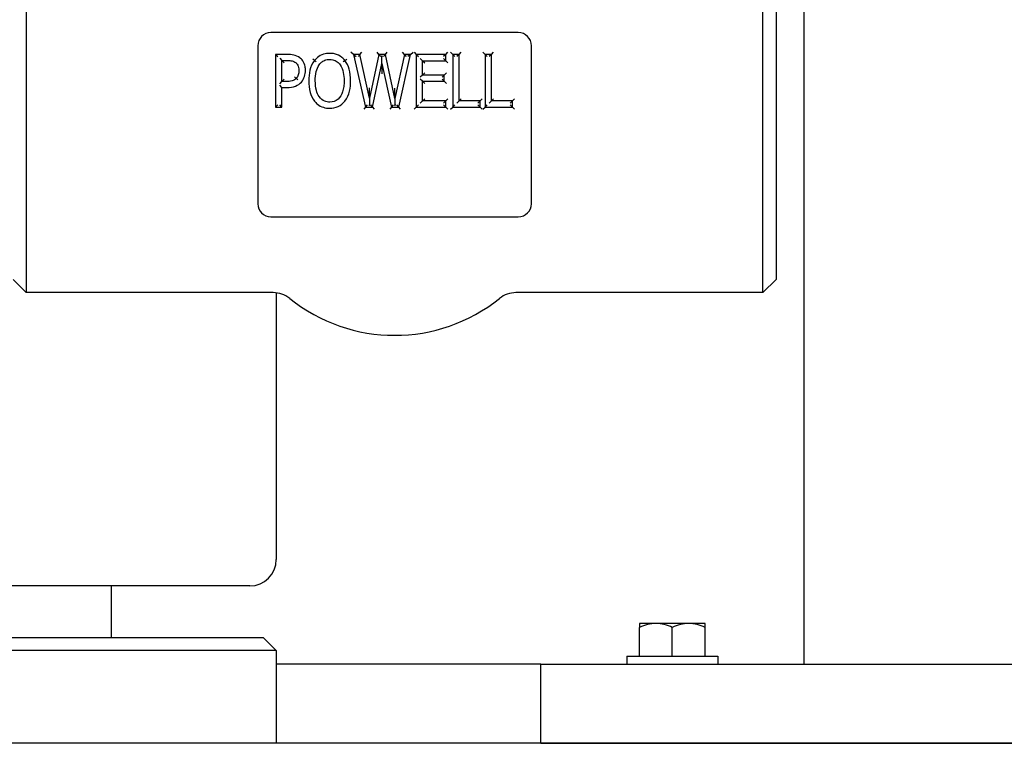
# Model space of a CAD drawing. Header units: inches. Extents: x 24 to 1128, y -69 to 748.
# Tile 471 of 656: x 617.06 to 621.74, y 339.23 to 342.67. Entities that reach past the tile are written whole.
import ezdxf

# ---------------------------------------------------------------- set-up
doc = ezdxf.new("R2010")
doc.units = ezdxf.units.IN
doc.header["$LTSCALE"] = 32
doc.header["$MEASUREMENT"] = 0
doc.layers.add('Visible (ANSI)', color=7, linetype='Continuous', lineweight=30)

msp = doc.modelspace()

# ---------------------------------------------------------------- linework, layer by layer
at = {"layer": 'Visible (ANSI)'}
for p, q in [((620.78763, 375.35867), (620.78763, 339.60867)), ((617.09313, 342.96867), (617.09313, 341.37367)), ((620.59313, 341.37367), (620.59313, 342.96867)), ((620.65563, 342.90617), (620.65563, 341.43617)), ((619.43063, 342.60867), (618.25563, 342.60867)), ((618.19313, 342.54617), (618.19313, 341.79617)), ((619.49313, 341.79617), (619.49313, 342.54617)), ((618.27782, 342.50487), (618.28824, 342.49445)), ((618.27782, 342.50487), (618.27782, 342.25487)), ((618.33434, 342.50487), (618.27782, 342.50487)), ((618.29739, 342.48652), (618.30781, 342.4761)), ((618.30781, 342.37643), (618.30781, 342.4761)), ((618.30781, 342.4761), (618.33252, 342.4761)), ((618.31822, 342.46569), (618.30781, 342.4761)), ((618.46218, 342.47631), (618.45394, 342.48267)), ((618.60724, 342.47631), (618.61544, 342.48273)), ((618.64796, 342.50487), (618.63487, 342.51529)), ((618.64796, 342.50487), (618.66105, 342.49445)), ((618.64796, 342.50487), (618.7055, 342.25487)), ((618.67855, 342.50487), (618.64796, 342.50487)), ((618.67855, 342.50487), (618.67016, 342.49445)), ((618.67855, 342.50487), (618.68694, 342.51529)), ((618.72393, 342.29681), (618.67855, 342.50487)), ((618.76891, 342.50487), (618.72393, 342.29681)), ((618.76891, 342.50487), (618.7605, 342.51529)), ((618.76891, 342.50487), (618.77731, 342.49445)), ((618.7993, 342.50487), (618.76891, 342.50487)), ((618.78301, 342.49739), (618.77937, 342.49445)), ((618.78309, 342.46233), (618.78301, 342.49739)), ((618.78667, 342.49445), (618.78301, 342.49739)), ((618.7993, 342.50487), (618.79089, 342.49445)), ((618.7993, 342.50487), (618.8077, 342.51529)), ((618.84468, 342.29498), (618.7993, 342.50487)), ((618.88965, 342.50487), (618.84468, 342.29498)), ((618.86251, 342.25487), (618.91903, 342.50487)), ((618.88965, 342.50487), (618.88123, 342.51529)), ((618.88965, 342.50487), (618.89807, 342.49445)), ((618.91903, 342.50487), (618.88965, 342.50487)), ((618.91903, 342.50487), (618.90599, 342.49445)), ((618.91903, 342.50487), (618.93206, 342.51529)), ((618.93535, 342.51529), (618.94577, 342.50487)), ((618.94577, 342.50487), (618.95619, 342.49445)), ((618.94577, 342.50487), (618.94577, 342.25487)), ((619.08637, 342.50487), (618.94577, 342.50487)), ((618.97575, 342.47529), (618.96534, 342.48571)), ((619.08637, 342.50487), (619.07595, 342.49445)), ((619.08637, 342.47529), (619.07595, 342.48571)), ((619.08637, 342.50487), (619.09679, 342.51529)), ((619.08637, 342.47529), (619.08637, 342.50487)), ((619.11919, 342.50487), (619.10877, 342.51529)), ((619.11919, 342.50487), (619.12961, 342.49445)), ((619.11919, 342.50487), (619.11919, 342.25487)), ((619.14917, 342.50487), (619.11919, 342.50487)), ((619.14917, 342.50487), (619.13876, 342.49445)), ((619.14917, 342.50487), (619.15959, 342.51529)), ((619.14917, 342.28445), (619.14917, 342.50487)), ((619.27296, 342.50487), (619.26254, 342.51529)), ((619.27296, 342.50487), (619.27296, 342.25487)), ((619.27296, 342.50487), (619.28338, 342.49445)), ((619.30294, 342.50487), (619.27296, 342.50487)), ((619.30294, 342.50487), (619.29253, 342.49445)), ((619.30294, 342.50487), (619.31336, 342.51529)), ((619.30294, 342.28445), (619.30294, 342.50487)), ((618.73832, 342.25487), (618.78309, 342.46233)), ((618.78309, 342.46233), (618.82887, 342.25487)), ((618.78309, 342.46233), (618.7832, 342.41348)), ((618.97575, 342.47529), (619.08637, 342.47529)), ((618.97575, 342.40682), (618.97575, 342.47529)), ((618.97575, 342.47529), (618.98617, 342.46488)), ((619.08637, 342.47529), (619.09679, 342.46488)), ((618.31822, 342.38684), (618.30781, 342.37643)), ((618.36803, 342.39828), (618.37588, 342.39142)), ((618.97575, 342.40682), (618.96534, 342.3964)), ((618.97575, 342.37724), (618.96534, 342.38765)), ((618.97575, 342.40682), (618.98617, 342.41723)), ((619.07887, 342.40682), (618.97575, 342.40682)), ((619.07887, 342.40682), (619.06846, 342.3964)), ((619.07887, 342.37724), (619.06846, 342.38765)), ((619.07887, 342.40682), (619.08929, 342.41723)), ((619.07887, 342.37724), (619.07887, 342.40682)), ((618.29739, 342.36601), (618.30781, 342.37643)), ((618.30781, 342.34806), (618.29739, 342.35848)), ((618.32827, 342.37643), (618.30781, 342.37643)), ((618.30781, 342.25487), (618.30781, 342.34806)), ((618.30781, 342.34806), (618.33313, 342.34806)), ((618.72393, 342.29681), (618.72389, 342.3459)), ((618.84468, 342.29498), (618.84463, 342.34449)), ((618.97575, 342.37724), (619.07887, 342.37724)), ((618.97575, 342.28445), (618.97575, 342.37724)), ((618.97575, 342.37724), (618.98617, 342.36682)), ((619.07887, 342.37724), (619.08929, 342.36682)), ((618.72393, 342.29681), (618.72396, 342.26221)), ((618.84468, 342.29498), (618.84471, 342.26184)), ((618.97575, 342.28445), (618.98617, 342.29487)), ((619.08637, 342.28445), (619.09679, 342.29487)), ((619.14917, 342.28445), (619.15959, 342.29487)), ((619.24926, 342.28445), (619.25967, 342.29487)), ((619.30294, 342.28445), (619.31336, 342.29487)), ((619.40302, 342.28445), (619.41344, 342.29487)), ((618.27782, 342.25487), (618.28824, 342.26529)), ((618.27782, 342.25487), (618.30781, 342.25487)), ((618.30781, 342.25487), (618.29739, 342.26529)), ((618.7055, 342.25487), (618.6972, 342.24445)), ((618.7055, 342.25487), (618.71379, 342.26529)), ((618.7055, 342.25487), (618.73832, 342.25487)), ((618.72014, 342.26529), (618.72396, 342.26221)), ((618.72396, 342.26221), (618.72778, 342.26529)), ((618.73832, 342.25487), (618.72991, 342.26529)), ((618.73832, 342.25487), (618.74672, 342.24445)), ((618.82887, 342.25487), (618.82051, 342.24445)), ((618.82887, 342.25487), (618.83724, 342.26529)), ((618.82887, 342.25487), (618.86251, 342.25487)), ((618.84471, 342.26184), (618.84044, 342.26529)), ((618.84897, 342.26529), (618.84471, 342.26184)), ((618.86251, 342.25487), (618.85418, 342.26529)), ((618.87083, 342.24445), (618.86251, 342.25487)), ((618.94577, 342.25487), (618.93535, 342.24445)), ((618.94577, 342.25487), (618.95619, 342.26529)), ((618.94577, 342.25487), (619.08637, 342.25487)), ((618.97575, 342.28445), (618.96534, 342.27403)), ((619.08637, 342.28445), (618.97575, 342.28445)), ((619.08637, 342.28445), (619.07595, 342.27403)), ((619.08637, 342.25487), (619.07595, 342.26529)), ((619.08637, 342.25487), (619.08637, 342.28445)), ((619.08637, 342.25487), (619.09679, 342.24445)), ((619.10877, 342.24445), (619.11919, 342.25487)), ((619.11919, 342.25487), (619.12961, 342.26529)), ((619.11919, 342.25487), (619.24926, 342.25487)), ((619.14917, 342.28445), (619.13876, 342.27403)), ((619.24926, 342.28445), (619.14917, 342.28445)), ((619.24926, 342.28445), (619.23884, 342.27403)), ((619.24926, 342.25487), (619.23884, 342.26529)), ((619.24926, 342.25487), (619.24926, 342.28445)), ((619.24926, 342.25487), (619.25967, 342.24445)), ((619.26254, 342.24445), (619.27296, 342.25487)), ((619.27296, 342.25487), (619.28338, 342.26529)), ((619.27296, 342.25487), (619.40302, 342.25487)), ((619.30294, 342.28445), (619.29253, 342.27403)), ((619.40302, 342.28445), (619.30294, 342.28445)), ((619.40302, 342.28445), (619.39261, 342.27403)), ((619.40302, 342.25487), (619.39261, 342.26529)), ((619.40302, 342.25487), (619.40302, 342.28445)), ((619.40302, 342.25487), (619.41344, 342.24445)), ((618.25563, 341.73367), (619.43063, 341.73367)), ((617.03063, 341.43617), (617.09313, 341.37367)), ((620.65563, 341.43617), (620.59313, 341.37367)), ((618.26641, 341.37367), (617.09313, 341.37367)), ((618.28063, 341.37286), (618.28063, 340.10617)), ((620.59313, 341.37367), (619.41985, 341.37367)), ((618.15563, 339.98117), (603.40563, 339.98117)), ((617.49665, 339.98117), (617.49665, 339.73617)), ((620.08463, 339.80267), (620.00663, 339.80267)), ((620.00663, 339.80267), (620.00663, 339.78345)), ((620.00663, 339.64767), (620.00663, 339.78345)), ((620.24063, 339.80267), (620.08463, 339.80267)), ((620.16263, 339.64767), (620.16263, 339.78345)), ((620.31863, 339.80267), (620.24063, 339.80267)), ((620.31863, 339.78345), (620.31863, 339.80267)), ((620.31863, 339.64767), (620.31863, 339.78345)), ((603.34313, 339.73617), (618.21813, 339.73617)), ((618.21813, 339.73617), (618.28063, 339.67367)), ((618.28063, 339.67367), (603.28063, 339.67367)), ((618.28063, 339.67367), (618.28063, 339.23367)), ((619.94663, 339.64767), (620.37863, 339.64767)), ((619.94663, 339.64767), (619.94663, 339.60867)), ((620.37863, 339.64767), (620.37863, 339.60867)), ((619.53763, 339.60867), (618.28063, 339.60867)), ((619.53763, 339.60867), (623.53763, 339.60867)), ((619.53763, 339.23367), (619.53763, 339.60867)), ((741.28063, 339.23367), (480.28063, 339.23367)), ((619.53763, 339.23367), (623.53763, 339.23367))]:
    msp.add_line(p, q, dxfattribs=at)
for centre, radius, start, end in [((618.25563, 342.54617), 0.0625, 90, 180), ((619.43063, 342.54617), 0.0625, 0, 90), ((618.25563, 341.79617), 0.0625, 180, 270), ((619.43063, 341.79617), 0.0625, 270, 0), ((618.26641, 341.24867), 0.125, 51.30526, 90), ((619.41985, 341.24867), 0.125, 90, 128.69474), ((618.84313, 341.96867), 0.7975, 231.30526, 308.69474), ((618.15563, 340.10617), 0.125, 270, 0)]:
    msp.add_arc(centre, radius, start, end, dxfattribs=at)
for centre, start_param, end_param in [((620.08463, 339.58205), 0, 0.4205343), ((620.08463, 339.58205), 5.862651, 6.2831853), ((620.24063, 339.58205), 0, 0.4205343), ((620.24063, 339.58205), 5.862651, 6.2831853)]:
    msp.add_ellipse(centre, major_axis=(0, 0.22062), ratio=0.8660254, start_param=start_param, end_param=end_param, dxfattribs=at)
for points, knots in [([(618.33252, 342.4761), (618.34066, 342.4761), (618.34876, 342.47559), (618.35592, 342.47398), (618.362, 342.4726), (618.36767, 342.47012), (618.37243, 342.46658)], [-0.1225061, -0.1225061, -0.1225061, -0.1225061, -0.0569635, -0.0569635, -0.0569635, 0, 0, 0, 0]), ([(618.39289, 342.48927), (618.38431, 342.49591), (618.37372, 342.50019), (618.35373, 342.50433), (618.34392, 342.50487), (618.33434, 342.50487)], [-0.13886282, -0.13886282, -0.13886282, -0.13886282, -0.06943141, -0.06943141, 0, 0, 0, 0]), ([(618.41964, 342.42951), (618.41964, 342.43528), (618.41924, 342.44125), (618.41645, 342.45683), (618.41267, 342.4665), (618.403, 342.48029), (618.39822, 342.48523), (618.39289, 342.48927)], [-0.14770424, -0.14770424, -0.14770424, -0.14770424, -0.10744801, -0.10744801, -0.04303805, -0.04303805, 0, 0, 0, 0]), ([(618.46218, 342.47631), (618.45164, 342.46231), (618.44481, 342.44602), (618.43659, 342.41309), (618.43524, 342.39627), (618.43524, 342.37987)], [-0.24071175, -0.24071175, -0.24071175, -0.24071175, -0.12035588, -0.12035588, 0, 0, 0, 0]), ([(618.53471, 342.51014), (618.52787, 342.51014), (618.52084, 342.50954), (618.50279, 342.50592), (618.49202, 342.50159), (618.47465, 342.48995), (618.46785, 342.48345), (618.46218, 342.47631)], [-0.18591653, -0.18591653, -0.18591653, -0.18591653, -0.1383387, -0.1383387, -0.06221417, -0.06221417, 0, 0, 0, 0]), ([(618.47042, 342.46994), (618.4704, 342.46995), (618.47038, 342.46997), (618.46927, 342.47082), (618.4682, 342.47166), (618.46621, 342.47319), (618.46531, 342.47389), (618.4638, 342.47505), (618.46321, 342.47551), (618.46239, 342.47614), (618.46218, 342.47631), (618.46218, 342.47631)], [-0.041693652, -0.041693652, -0.041693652, -0.041693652, -0.041500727, -0.041500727, -0.031006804, -0.031006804, -0.020670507, -0.020670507, -0.010335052, -0.010335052, 0, 0, 0, 0]), ([(618.48467, 342.45544), (618.48705, 342.45885), (618.48968, 342.46207), (618.49667, 342.4691), (618.50124, 342.47253), (618.50625, 342.47509), (618.51306, 342.47858), (618.52072, 342.48053), (618.53072, 342.4813), (618.53271, 342.48137), (618.53471, 342.48137)], [-0.17427134, -0.17427134, -0.17427134, -0.17427134, -0.13854695, -0.13854695, -0.08695734, -0.08695734, -0.08695734, -0.01710615, -0.01710615, 0, 0, 0, 0]), ([(618.60724, 342.47631), (618.60294, 342.4817), (618.598, 342.48666), (618.5824, 342.49891), (618.5706, 342.50461), (618.55037, 342.50937), (618.54241, 342.51014), (618.53471, 342.51014)], [-0.18588354, -0.18588354, -0.18588354, -0.18588354, -0.13912509, -0.13912509, -0.05350965, -0.05350965, 0, 0, 0, 0]), ([(618.53471, 342.48137), (618.53973, 342.48137), (618.54473, 342.48087), (618.55719, 342.47808), (618.56432, 342.47491), (618.57604, 342.46629), (618.58077, 342.46123), (618.58475, 342.45544)], [-0.17407625, -0.17407625, -0.17407625, -0.17407625, -0.13064444, -0.13064444, -0.06115355, -0.06115355, 0, 0, 0, 0]), ([(618.59904, 342.46988), (618.59905, 342.4699), (618.59907, 342.46992), (618.60018, 342.47078), (618.60125, 342.47162), (618.60323, 342.47317), (618.60412, 342.47387), (618.60562, 342.47504), (618.60622, 342.47551), (618.60703, 342.47614), (618.60724, 342.47631), (618.60724, 342.47631)], [-0.000192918, -0.000192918, -0.000192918, -0.000192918, 0, 0, 0.010492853, 0.010492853, 0.020828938, 0.020828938, 0.031164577, 0.031164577, 0.041500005, 0.041500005, 0.041500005, 0.041500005]), ([(618.63418, 342.37987), (618.63418, 342.39824), (618.63242, 342.41712), (618.62709, 342.43538), (618.62295, 342.44958), (618.61673, 342.46395), (618.60724, 342.47631)], [-0.24042706, -0.24042706, -0.24042706, -0.24042706, -0.10576732, -0.10576732, -0.10576732, 0, 0, 0, 0]), ([(618.37243, 342.46658), (618.37425, 342.46525), (618.37592, 342.46379), (618.38228, 342.45711), (618.38547, 342.4506), (618.38818, 342.43851), (618.38864, 342.43352), (618.38864, 342.42849)], [-0.13348426, -0.13348426, -0.13348426, -0.13348426, -0.11183803, -0.11183803, -0.04301463, -0.04301463, 0, 0, 0, 0]), ([(618.39999, 342.374), (618.40705, 342.38168), (618.41196, 342.39106), (618.41816, 342.40981), (618.41964, 342.41982), (618.41964, 342.42951)], [-0.1325392, -0.1325392, -0.1325392, -0.1325392, -0.0662696, -0.0662696, 0, 0, 0, 0]), ([(618.46623, 342.37987), (618.46623, 342.39469), (618.46755, 342.40951), (618.47099, 342.42343), (618.47387, 342.43506), (618.47828, 342.44629), (618.48467, 342.45544)], [-0.21576633, -0.21576633, -0.21576633, -0.21576633, -0.09807128, -0.09807128, -0.09807128, 0, 0, 0, 0]), ([(618.58475, 342.45544), (618.59174, 342.44536), (618.59638, 342.43273), (618.6021, 342.40705), (618.60319, 342.39346), (618.60319, 342.37987)], [-0.2156668, -0.2156668, -0.2156668, -0.2156668, -0.1078334, -0.1078334, 0, 0, 0, 0]), ([(618.37588, 342.39142), (618.37069, 342.38537), (618.36402, 342.38133), (618.34743, 342.37707), (618.33783, 342.37643), (618.32827, 342.37643)], [-0.15332819, -0.15332819, -0.15332819, -0.15332819, -0.07666409, -0.07666409, 0, 0, 0, 0]), ([(618.38864, 342.42849), (618.38864, 342.42116), (618.38775, 342.41397), (618.3856, 342.40773), (618.38356, 342.40182), (618.3802, 342.39627), (618.37588, 342.39142)], [-0.12076238, -0.12076238, -0.12076238, -0.12076238, -0.05871163, -0.05871163, -0.05871163, 0, 0, 0, 0]), ([(618.37588, 342.39142), (618.37588, 342.39142), (618.37608, 342.39124), (618.37685, 342.39057), (618.37742, 342.39007), (618.37885, 342.38881), (618.37971, 342.38807), (618.3816, 342.38641), (618.38262, 342.38552), (618.38368, 342.38459), (618.3837, 342.38458), (618.38372, 342.38456)], [-0.04149981, -0.04149981, -0.04149981, -0.04149981, -0.031164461, -0.031164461, -0.020828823, -0.020828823, -0.010492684, -0.010492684, 0, 0, 0.000192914, 0.000192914, 0.000192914, 0.000192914]), ([(618.33313, 342.34806), (618.34591, 342.34806), (618.35945, 342.34908), (618.37274, 342.35465), (618.38301, 342.35896), (618.39255, 342.36577), (618.39999, 342.374)], [-0.16530076, -0.16530076, -0.16530076, -0.16530076, -0.07374895, -0.07374895, -0.07374895, 0, 0, 0, 0]), ([(618.43524, 342.37987), (618.43524, 342.36158), (618.43703, 342.34281), (618.44223, 342.32466), (618.44631, 342.31041), (618.45257, 342.29596), (618.46218, 342.28364)], [-0.23977561, -0.23977561, -0.23977561, -0.23977561, -0.10578463, -0.10578463, -0.10578463, 0, 0, 0, 0]), ([(618.53471, 342.27837), (618.52651, 342.27837), (618.51839, 342.2798), (618.50075, 342.28711), (618.49181, 342.29478), (618.48487, 342.30451), (618.47883, 342.31297), (618.47457, 342.32285), (618.46764, 342.34813), (618.46623, 342.36396), (618.46623, 342.37987)], [-0.3892503, -0.3892503, -0.3892503, -0.3892503, -0.31799453, -0.31799453, -0.21608738, -0.21608738, -0.21608738, -0.1261189, -0.1261189, 0, 0, 0, 0]), ([(618.60319, 342.37987), (618.60319, 342.37063), (618.6027, 342.36134), (618.60034, 342.34353), (618.59852, 342.33499), (618.59139, 342.31385), (618.58429, 342.30183), (618.5637, 342.28327), (618.54964, 342.27837), (618.53471, 342.27837)], [-0.3891734, -0.3891734, -0.3891734, -0.3891734, -0.31592277, -0.31592277, -0.24487833, -0.24487833, -0.12944227, -0.12944227, 0, 0, 0, 0]), ([(618.60724, 342.28364), (618.61815, 342.29762), (618.62466, 342.31412), (618.63268, 342.34675), (618.63418, 342.3635), (618.63418, 342.37987)], [-0.23972862, -0.23972862, -0.23972862, -0.23972862, -0.11986431, -0.11986431, 0, 0, 0, 0]), ([(618.46218, 342.28364), (618.46627, 342.27841), (618.47101, 342.27345), (618.48479, 342.26219), (618.49465, 342.25697), (618.51479, 342.25081), (618.52489, 342.2496), (618.53471, 342.2496)], [-0.18639154, -0.18639154, -0.18639154, -0.18639154, -0.14102384, -0.14102384, -0.06843551, -0.06843551, 0, 0, 0, 0]), ([(618.53471, 342.2496), (618.54821, 342.2496), (618.56235, 342.2522), (618.57503, 342.25791), (618.58779, 342.26366), (618.59888, 342.27307), (618.60724, 342.28364)], [-0.18613429, -0.18613429, -0.18613429, -0.18613429, -0.09257124, -0.09257124, -0.09257124, 0, 0, 0, 0])]:
    msp.add_open_spline(points, degree=3, knots=knots, dxfattribs=at)

doc.saveas('drawing.dxf')
